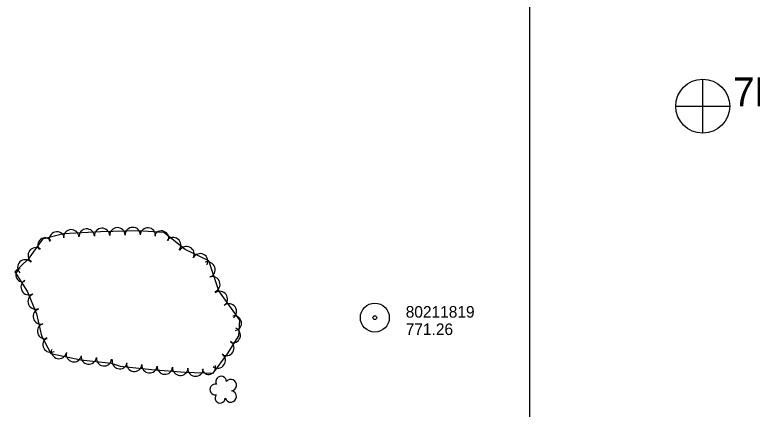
# Model space of a CAD drawing. Extents: x 591954 to 597000, y 198576 to 213500.
# Drawn here: x 595233 to 595615.2, y 204632.8 to 204837.2 of the extents above; entities that cross this region are included whole.
import ezdxf

# ---------------------------------------------------------------- set-up
doc = ezdxf.new("R2010")
doc.units = 0
for name, color, linetype in [('Level 10', 7, 'Continuous'), ('Level 18', 7, 'Continuous'), ('Level 4', 7, 'Continuous'), ('Level 6', 7, 'Continuous')]:
    doc.layers.add(name, color=color, linetype=linetype)

msp = doc.modelspace()

# ---------------------------------------------------------------- linework, layer by layer
at = {"layer": 'Level 10'}
for p, q in [((595500, 204500), (595500, 206500)), ((595500, 204500), (595500, 206500)), ((595500, 204000), (595500, 205500)), ((595500, 204000), (595500, 205500)), ((595500, 204000), (595500, 205500)), ((595500, 204000), (595500, 205500))]:
    msp.add_line(p, q, dxfattribs=at)
at = {"layer": 'Level 18'}
msp.add_lwpolyline([(595282.92, 204656.64), (595287.67, 204655.08), (595303.93, 204653.32), (595321.25, 204651.97), (595335.88, 204651.48), (595343.23, 204661.45), (595349.14, 204670.75), (595349.71, 204679.03), (595338.7, 204694.15), (595333.52, 204709.74), (595321.33, 204715.5), (595310.19, 204724.29), (595296.59, 204725.29), (595277.38, 204724.7), (595258.18, 204723.73), (595247.33, 204720.9), (595239.85, 204710.48), (595232.98, 204703.92), (595239.5, 204693.56), (595244.24, 204682.21), (595246.8, 204670.78), (595251.67, 204661.62), (595267.23, 204658.43), (595282.92, 204656.64)], dxfattribs=at)
msp.add_lwpolyline([(595282.92, 204656.64), (595287.67, 204655.08), (595303.93, 204653.32), (595321.25, 204651.97), (595335.88, 204651.48), (595343.23, 204661.45), (595349.14, 204670.75), (595349.71, 204679.03), (595338.7, 204694.15), (595333.52, 204709.74), (595321.33, 204715.5), (595310.19, 204724.29), (595296.59, 204725.29), (595277.38, 204724.7), (595258.18, 204723.73), (595247.33, 204720.9), (595239.85, 204710.48), (595232.98, 204703.92), (595239.5, 204693.56), (595244.24, 204682.21), (595246.8, 204670.78), (595251.67, 204661.62), (595267.23, 204658.43), (595282.92, 204656.64)], dxfattribs=at)
msp.add_lwpolyline([(595282.92, 204656.64), (595287.67, 204655.08), (595303.93, 204653.32), (595321.25, 204651.97), (595335.88, 204651.48), (595343.23, 204661.45), (595349.14, 204670.75), (595349.71, 204679.03), (595338.7, 204694.15), (595333.52, 204709.74), (595321.33, 204715.5), (595310.19, 204724.29), (595296.59, 204725.29), (595277.38, 204724.7), (595258.18, 204723.73), (595247.33, 204720.9), (595239.85, 204710.48), (595232.98, 204703.92), (595239.5, 204693.56), (595244.24, 204682.21), (595246.8, 204670.78), (595251.67, 204661.62), (595267.23, 204658.43), (595282.92, 204656.64)], dxfattribs=at)
for centre, radius, start, end in [((595270.26, 204722.24), 4, 2.9041, 182.8887), ((595270.26, 204722.24), 4, 2.9041, 182.8887), ((595270.26, 204722.24), 4, 2.9041, 182.8887), ((595278.22, 204722.6), 4, 2.2227, 182.2073), ((595278.22, 204722.6), 4, 2.2227, 182.2073), ((595278.22, 204722.6), 4, 2.2227, 182.2073), ((595286.19, 204722.88), 4, 1.7564, 181.7411), ((595286.19, 204722.88), 4, 1.7564, 181.7411), ((595286.19, 204722.88), 4, 1.7564, 181.7411), ((595294.14, 204723.04), 3.99, 0.6317, 180.6163), ((595294.14, 204723.04), 3.99, 0.6317, 180.6163), ((595294.14, 204723.04), 3.99, 0.6317, 180.6163), ((595301.95, 204722.8), 4, 355.8184, 175.8031), ((595301.95, 204722.8), 4, 355.8184, 175.8031), ((595301.95, 204722.8), 4, 355.8184, 175.8031), ((595254.84, 204720.69), 4, 14.6505, 194.6352), ((595254.84, 204720.69), 4, 14.6505, 194.6352), ((595254.84, 204720.69), 4, 14.6505, 194.6352), ((595262.27, 204721.84), 4, 2.8969, 182.8816), ((595262.27, 204721.84), 4, 2.8969, 182.8816), ((595262.27, 204721.84), 4, 2.8969, 182.8816), ((595308.95, 204721.37), 3.82, 339.292, 159.2766), ((595308.95, 204721.37), 3.82, 339.292, 159.2766), ((595308.95, 204721.37), 3.82, 339.292, 159.2766), ((595248.72, 204717.82), 3.77, 38.5512, 218.5358), ((595248.72, 204717.82), 3.77, 38.5512, 218.5358), ((595248.72, 204717.82), 3.77, 38.5512, 218.5358), ((595315.08, 204717.77), 4, 321.7172, 141.7019), ((595315.08, 204717.77), 4, 321.7172, 141.7019), ((595315.08, 204717.77), 4, 321.7172, 141.7019), ((595243.91, 204712.54), 4, 54.3217, 234.3064), ((595243.91, 204712.54), 4, 54.3217, 234.3064), ((595243.91, 204712.54), 4, 54.3217, 234.3064), ((595321.98, 204713.18), 3.98, 330.9643, 150.9489), ((595321.98, 204713.18), 3.98, 330.9643, 150.9489), ((595321.98, 204713.18), 3.98, 330.9643, 150.9489), ((595329.1, 204709.45), 3.97, 333.7396, 153.7243), ((595329.1, 204709.45), 3.97, 333.7396, 153.7243), ((595329.1, 204709.45), 3.97, 333.7396, 153.7243), ((595238.44, 204706.24), 4, 43.7254, 223.7101), ((595238.44, 204706.24), 4, 43.7254, 223.7101), ((595238.44, 204706.24), 4, 43.7254, 223.7101), ((595332.86, 204705.11), 4, 288.3656, 108.3502), ((595332.86, 204705.11), 4, 288.3656, 108.3502), ((595332.86, 204705.11), 4, 288.3656, 108.3502), ((595236.96, 204702.33), 3.46, 109.5056, 289.4902), ((595236.96, 204702.33), 3.46, 109.5056, 289.4902), ((595236.96, 204702.33), 3.46, 109.5056, 289.4902), ((595240.19, 204696.03), 3.99, 119.5983, 299.583), ((595240.19, 204696.03), 3.99, 119.5983, 299.583), ((595240.19, 204696.03), 3.99, 119.5983, 299.583), ((595335.37, 204697.52), 4, 288.3588, 108.3434), ((595335.37, 204697.52), 4, 288.3588, 108.3434), ((595335.37, 204697.52), 4, 288.3588, 108.3434), ((595243.82, 204688.65), 4, 112.6821, 292.6668), ((595243.82, 204688.65), 4, 112.6821, 292.6668), ((595243.82, 204688.65), 4, 112.6821, 292.6668), ((595339.24, 204689.92), 3.99, 305.557, 125.5417), ((595339.24, 204689.92), 3.99, 305.557, 125.5417), ((595339.24, 204689.92), 3.99, 305.557, 125.5417), ((595246.49, 204680.86), 3.99, 105.2678, 285.2525), ((595246.49, 204680.86), 3.99, 105.2678, 285.2525), ((595246.49, 204680.86), 3.99, 105.2678, 285.2525), ((595343.92, 204683.43), 4, 306.0835, 126.0682), ((595343.92, 204683.43), 4, 306.0835, 126.0682), ((595343.92, 204683.43), 4, 306.0835, 126.0682), ((595346.73, 204677.35), 3.77, 280.6698, 100.6544), ((595346.73, 204677.35), 3.77, 280.6698, 100.6544), ((595346.73, 204677.35), 3.77, 280.6698, 100.6544), ((595248.66, 204673.26), 3.97, 106.765, 286.7496), ((595248.66, 204673.26), 3.97, 106.765, 286.7496), ((595248.66, 204673.26), 3.97, 106.765, 286.7496), ((595346.09, 204671.11), 3.88, 249.169, 69.1537), ((595346.09, 204671.11), 3.88, 249.169, 69.1537), ((595346.09, 204671.11), 3.88, 249.169, 69.1537), ((595251.54, 204666.32), 4, 117.9895, 297.9742), ((595251.54, 204666.32), 4, 117.9895, 297.9742), ((595251.54, 204666.32), 4, 117.9895, 297.9742), ((595342.66, 204664.57), 4, 236.759, 56.7437), ((595342.66, 204664.57), 4, 236.759, 56.7437), ((595342.66, 204664.57), 4, 236.759, 56.7437), ((595255.89, 204662.95), 3.96, 167.2662, 347.2509), ((595255.89, 204662.95), 3.96, 167.2662, 347.2509), ((595255.89, 204662.95), 3.96, 167.2662, 347.2509), ((595263.63, 204661.31), 4, 168.4335, 348.4182), ((595263.63, 204661.31), 4, 168.4335, 348.4182), ((595263.63, 204661.31), 4, 168.4335, 348.4182), ((595338.17, 204658.1), 4, 233.6194, 53.604), ((595338.17, 204658.1), 4, 233.6194, 53.604), ((595338.17, 204658.1), 4, 233.6194, 53.604), ((595271.34, 204660.08), 4, 173.4364, 353.4211), ((595271.34, 204660.08), 4, 173.4364, 353.4211), ((595271.34, 204660.08), 4, 173.4364, 353.4211), ((595279.23, 204659.15), 3.95, 173.5066, 353.4913), ((595279.23, 204659.15), 3.95, 173.5066, 353.4913), ((595279.23, 204659.15), 3.95, 173.5066, 353.4913), ((595287.36, 204657.71), 3.98, 166.4466, 346.4313), ((595287.36, 204657.71), 3.98, 166.4466, 346.4313), ((595287.36, 204657.71), 3.98, 166.4466, 346.4313), ((595294.94, 204656.4), 4, 173.8257, 353.8104), ((595294.94, 204656.4), 4, 173.8257, 353.8104), ((595294.94, 204656.4), 4, 173.8257, 353.8104), ((595302.87, 204655.58), 4, 174.4083, 354.393), ((595302.87, 204655.58), 4, 174.4083, 354.393), ((595302.87, 204655.58), 4, 174.4083, 354.393), ((595310.79, 204654.88), 4, 175.5315, 355.5161), ((595310.79, 204654.88), 4, 175.5315, 355.5161), ((595310.79, 204654.88), 4, 175.5315, 355.5161), ((595318.75, 204654.29), 4, 175.9619, 355.9466), ((595318.75, 204654.29), 4, 175.9619, 355.9466), ((595318.75, 204654.29), 4, 175.9619, 355.9466), ((595326.66, 204653.88), 4, 178.0797, 358.0643), ((595326.66, 204653.88), 4, 178.0797, 358.0643), ((595326.66, 204653.88), 4, 178.0797, 358.0643), ((595333.51, 204654.45), 3.59, 196.0769, 16.0616), ((595333.51, 204654.45), 3.59, 196.0769, 16.0616), ((595333.51, 204654.45), 3.59, 196.0769, 16.0616), ((595339.94, 204647.1), 2.78, 1.3946, 209.1675), ((595339.94, 204647.1), 2.78, 1.3946, 209.1675), ((595339.94, 204647.1), 2.78, 1.3946, 209.1675), ((595344.98, 204645.25), 2.97, 278.4237, 139.6575), ((595344.98, 204645.25), 2.97, 278.4237, 139.6575), ((595344.98, 204645.25), 2.97, 278.4237, 139.6575), ((595336.94, 204643.03), 2.78, 78.0716, 279.0826), ((595336.94, 204643.03), 2.78, 78.0716, 279.0826), ((595336.94, 204643.03), 2.78, 78.0716, 279.0826), ((595344.87, 204639.39), 2.97, 196.0745, 79.0477), ((595344.87, 204639.39), 2.97, 196.0745, 79.0477), ((595344.87, 204639.39), 2.97, 196.0745, 79.0477), ((595339.4, 204638.63), 2.61, 140.7797, 358.7123), ((595339.4, 204638.63), 2.61, 140.7797, 358.7123), ((595339.4, 204638.63), 2.61, 140.7797, 358.7123)]:
    msp.add_arc(centre, radius, start, end, dxfattribs=at)
at = {"layer": 'Level 4'}
for p, q in [((595589.48, 204803.82), (595589.41, 204775.97)), ((595589.48, 204803.82), (595589.41, 204775.97)), ((595589.48, 204803.82), (595589.41, 204775.97)), ((595575.57, 204789.79), (595603.47, 204789.78)), ((595575.57, 204789.79), (595603.47, 204789.78)), ((595575.57, 204789.79), (595603.47, 204789.78))]:
    msp.add_line(p, q, dxfattribs=at)
msp.add_circle((595589.53, 204789.8), 14, dxfattribs=at)
msp.add_circle((595589.53, 204789.8), 14, dxfattribs=at)
msp.add_circle((595589.53, 204789.8), 14, dxfattribs=at)
at = {"layer": 'Level 6'}
for radius in [7.5, 7.5, 7.5, 7.5, 7.5, 0.96, 0.96, 0.96, 0.96, 0.96]:
    msp.add_circle((595419.59, 204680.25), radius, dxfattribs=at)

# ---------------------------------------------------------------- texts
at = {"layer": 'Level 4'}
msp.add_text('7B_200', height=15, dxfattribs=at).set_placement((595605.18, 204789.73))
msp.add_text('7B_200', height=15, dxfattribs=at).set_placement((595605.18, 204789.73))
msp.add_text('7B_200', height=15, dxfattribs=at).set_placement((595605.18, 204789.73))
at = {"layer": 'Level 6'}
for s, p in [('80211819', (595435.59, 204680.25)), ('80211819', (595435.59, 204680.25)), ('80211819', (595435.59, 204680.25)), ('80211819', (595435.59, 204680.25)), ('80211819', (595435.59, 204680.25)), ('771.26', (595435.59, 204671.25)), ('771.26', (595435.59, 204671.25)), ('771.26', (595435.59, 204671.25)), ('771.26', (595435.59, 204671.25)), ('771.26', (595435.59, 204671.25))]:
    msp.add_text(s, height=6, dxfattribs=at).set_placement(p)

doc.saveas('drawing.dxf')
